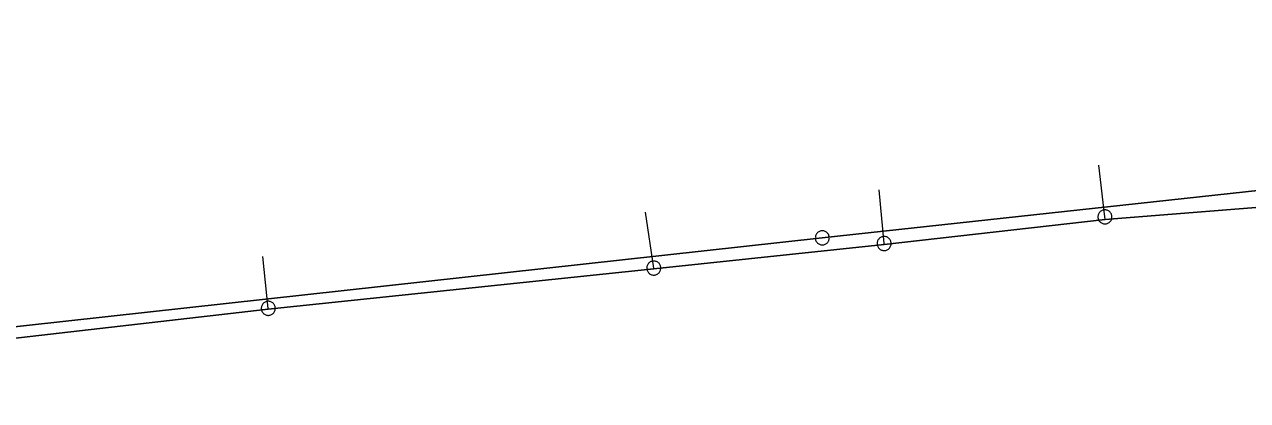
# Model space of a CAD drawing. Extents: x -741806 to -738704, y -1059275 to -1055387.
# Drawn here: x -740459.3 to -740383.1, y -1057572.5 to -1057549.1 of the extents above; entities that cross this region are included whole.
import ezdxf

# ---------------------------------------------------------------- set-up
doc = ezdxf.new("R2010")
doc.units = 0
doc.header["$LTSCALE"] = 0.4
for name, color, linetype, lineweight in [('2', 7, 'Continuous', 25), ('21', 7, 'Continuous', 13), ('3', 7, 'Continuous', 13), ('51', 7, 'Continuous', 13), ('52', 7, 'Continuous', 25)]:
    doc.layers.add(name, color=color, linetype=linetype, lineweight=lineweight)

msp = doc.modelspace()

# ---------------------------------------------------------------- linework, layer by layer
at = {"layer": '2'}
msp.add_lwpolyline([(-740283.166, -1057549.12), (-740314.092, -1057552.159), (-740363.478, -1057557.404), (-740409.581, -1057562.408), (-740464.129, -1057568.401), (-740509.967, -1057572.304)], dxfattribs=at)
at = {"layer": '21'}
for points in [[(-740391.932, -1057561.267), (-740391.954, -1057561.101), (-740392.328, -1057557.885)], [(-740405.726, -1057562.816), (-740405.728, -1057562.761), (-740406.043, -1057559.426)], [(-740420.085, -1057564.335), (-740420.092, -1057564.286), (-740420.611, -1057560.807)], [(-740444.131, -1057566.855), (-740444.134, -1057566.797), (-740444.471, -1057563.566)]]:
    msp.add_lwpolyline(points, dxfattribs=at)
at = {"layer": '3'}
msp.add_lwpolyline([(-740410.016, -1057562.454), (-740410.008, -1057562.499), (-740409.996, -1057562.543), (-740409.98, -1057562.586), (-740409.959, -1057562.626), (-740409.934, -1057562.665), (-740409.905, -1057562.701), (-740409.872, -1057562.732), (-740409.837, -1057562.762), (-740409.798, -1057562.786), (-740409.757, -1057562.806), (-740409.714, -1057562.823), (-740409.67, -1057562.835), (-740409.625, -1057562.841), (-740409.579, -1057562.844), (-740409.533, -1057562.841), (-740409.488, -1057562.834), (-740409.444, -1057562.822), (-740409.401, -1057562.806), (-740409.361, -1057562.784), (-740409.322, -1057562.759), (-740409.287, -1057562.73), (-740409.255, -1057562.699), (-740409.226, -1057562.662), (-740409.201, -1057562.624), (-740409.18, -1057562.583), (-740409.165, -1057562.54), (-740409.152, -1057562.496), (-740409.145, -1057562.45), (-740409.143, -1057562.405), (-740409.146, -1057562.359), (-740409.153, -1057562.314), (-740409.165, -1057562.27), (-740409.182, -1057562.227), (-740409.203, -1057562.186), (-740409.227, -1057562.148), (-740409.256, -1057562.112), (-740409.289, -1057562.081), (-740409.325, -1057562.051), (-740409.363, -1057562.027), (-740409.404, -1057562.007), (-740409.447, -1057561.99), (-740409.491, -1057561.978), (-740409.536, -1057561.971), (-740409.582, -1057561.969), (-740409.628, -1057561.972), (-740409.673, -1057561.979), (-740409.717, -1057561.99), (-740409.76, -1057562.007), (-740409.801, -1057562.029), (-740409.839, -1057562.054), (-740409.874, -1057562.083), (-740409.907, -1057562.115), (-740409.935, -1057562.151), (-740409.96, -1057562.189), (-740409.981, -1057562.23), (-740409.997, -1057562.273), (-740410.009, -1057562.317), (-740410.016, -1057562.363), (-740410.018, -1057562.408), (-740410.016, -1057562.453)], dxfattribs=at)
at = {"layer": '51'}
for points in [[(-740391.517, -1057561.101), (-740391.519, -1057561.056), (-740391.526, -1057561.011), (-740391.538, -1057560.966), (-740391.554, -1057560.924), (-740391.575, -1057560.883), (-740391.6, -1057560.844), (-740391.629, -1057560.809), (-740391.661, -1057560.776), (-740391.697, -1057560.748), (-740391.735, -1057560.723), (-740391.776, -1057560.702), (-740391.819, -1057560.685), (-740391.863, -1057560.673), (-740391.908, -1057560.666), (-740391.954, -1057560.664), (-740392, -1057560.666), (-740392.045, -1057560.673), (-740392.089, -1057560.685), (-740392.132, -1057560.702), (-740392.173, -1057560.723), (-740392.211, -1057560.748), (-740392.247, -1057560.776), (-740392.279, -1057560.809), (-740392.308, -1057560.844), (-740392.333, -1057560.883), (-740392.354, -1057560.924), (-740392.37, -1057560.966), (-740392.382, -1057561.011), (-740392.389, -1057561.056), (-740392.392, -1057561.102), (-740392.389, -1057561.147), (-740392.382, -1057561.192), (-740392.37, -1057561.237), (-740392.354, -1057561.279), (-740392.333, -1057561.32), (-740392.308, -1057561.359), (-740392.279, -1057561.394), (-740392.247, -1057561.427), (-740392.211, -1057561.455), (-740392.173, -1057561.48), (-740392.132, -1057561.501), (-740392.089, -1057561.518), (-740392.045, -1057561.529), (-740392, -1057561.537), (-740391.954, -1057561.539), (-740391.908, -1057561.537), (-740391.863, -1057561.529), (-740391.819, -1057561.518), (-740391.776, -1057561.501), (-740391.735, -1057561.48), (-740391.697, -1057561.455), (-740391.661, -1057561.427), (-740391.629, -1057561.394), (-740391.6, -1057561.359), (-740391.575, -1057561.32), (-740391.554, -1057561.279), (-740391.538, -1057561.237), (-740391.526, -1057561.192), (-740391.519, -1057561.147), (-740391.517, -1057561.102)], [(-740405.743, -1057562.324), (-740405.788, -1057562.327), (-740405.832, -1057562.336), (-740405.877, -1057562.35), (-740405.918, -1057562.367), (-740405.959, -1057562.39), (-740405.997, -1057562.416), (-740406.031, -1057562.446), (-740406.062, -1057562.479), (-740406.089, -1057562.516), (-740406.113, -1057562.555), (-740406.132, -1057562.597), (-740406.148, -1057562.641), (-740406.158, -1057562.685), (-740406.163, -1057562.73), (-740406.164, -1057562.776), (-740406.16, -1057562.822), (-740406.151, -1057562.867), (-740406.138, -1057562.911), (-740406.119, -1057562.953), (-740406.097, -1057562.993), (-740406.07, -1057563.03), (-740406.041, -1057563.065), (-740406.007, -1057563.096), (-740405.971, -1057563.124), (-740405.931, -1057563.147), (-740405.889, -1057563.167), (-740405.847, -1057563.181), (-740405.801, -1057563.191), (-740405.756, -1057563.197), (-740405.71, -1057563.198), (-740405.665, -1057563.194), (-740405.621, -1057563.185), (-740405.576, -1057563.171), (-740405.535, -1057563.154), (-740405.494, -1057563.131), (-740405.456, -1057563.105), (-740405.422, -1057563.075), (-740405.391, -1057563.041), (-740405.364, -1057563.004), (-740405.34, -1057562.966), (-740405.321, -1057562.924), (-740405.305, -1057562.88), (-740405.296, -1057562.836), (-740405.29, -1057562.791), (-740405.289, -1057562.745), (-740405.293, -1057562.699), (-740405.303, -1057562.654), (-740405.315, -1057562.61), (-740405.334, -1057562.568), (-740405.356, -1057562.528), (-740405.383, -1057562.491), (-740405.412, -1057562.456), (-740405.446, -1057562.425), (-740405.482, -1057562.397), (-740405.522, -1057562.374), (-740405.564, -1057562.354), (-740405.606, -1057562.34), (-740405.652, -1057562.329), (-740405.697, -1057562.324), (-740405.742, -1057562.324)], [(-740419.657, -1057564.24), (-740419.664, -1057564.196), (-740419.675, -1057564.152), (-740419.692, -1057564.108), (-740419.712, -1057564.068), (-740419.737, -1057564.03), (-740419.766, -1057563.994), (-740419.799, -1057563.962), (-740419.834, -1057563.932), (-740419.873, -1057563.908), (-740419.913, -1057563.887), (-740419.956, -1057563.871), (-740420.001, -1057563.858), (-740420.046, -1057563.851), (-740420.091, -1057563.849), (-740420.137, -1057563.851), (-740420.183, -1057563.858), (-740420.227, -1057563.87), (-740420.269, -1057563.886), (-740420.31, -1057563.908), (-740420.349, -1057563.933), (-740420.384, -1057563.962), (-740420.417, -1057563.993), (-740420.445, -1057564.029), (-740420.47, -1057564.067), (-740420.491, -1057564.109), (-740420.508, -1057564.152), (-740420.519, -1057564.195), (-740420.526, -1057564.241), (-740420.529, -1057564.287), (-740420.527, -1057564.333), (-740420.519, -1057564.377), (-740420.508, -1057564.421), (-740420.491, -1057564.465), (-740420.471, -1057564.505), (-740420.446, -1057564.543), (-740420.417, -1057564.579), (-740420.384, -1057564.611), (-740420.349, -1057564.641), (-740420.31, -1057564.665), (-740420.27, -1057564.686), (-740420.227, -1057564.702), (-740420.182, -1057564.715), (-740420.137, -1057564.721), (-740420.092, -1057564.724), (-740420.046, -1057564.722), (-740420, -1057564.715), (-740419.956, -1057564.702), (-740419.914, -1057564.687), (-740419.873, -1057564.665), (-740419.834, -1057564.64), (-740419.799, -1057564.611), (-740419.766, -1057564.58), (-740419.738, -1057564.544), (-740419.712, -1057564.506), (-740419.692, -1057564.464), (-740419.675, -1057564.421), (-740419.664, -1057564.378), (-740419.656, -1057564.332), (-740419.654, -1057564.286), (-740419.657, -1057564.241)], [(-740444.148, -1057566.36), (-740444.193, -1057566.363), (-740444.238, -1057566.372), (-740444.282, -1057566.385), (-740444.324, -1057566.403), (-740444.364, -1057566.425), (-740444.402, -1057566.452), (-740444.436, -1057566.482), (-740444.468, -1057566.515), (-740444.495, -1057566.552), (-740444.518, -1057566.591), (-740444.538, -1057566.632), (-740444.553, -1057566.676), (-740444.564, -1057566.72), (-740444.569, -1057566.766), (-740444.57, -1057566.812), (-740444.566, -1057566.857), (-740444.558, -1057566.902), (-740444.544, -1057566.946), (-740444.526, -1057566.988), (-740444.503, -1057567.028), (-740444.477, -1057567.065), (-740444.448, -1057567.101), (-740444.414, -1057567.131), (-740444.378, -1057567.159), (-740444.338, -1057567.183), (-740444.296, -1057567.202), (-740444.254, -1057567.217), (-740444.208, -1057567.227), (-740444.163, -1057567.233), (-740444.117, -1057567.234), (-740444.072, -1057567.23), (-740444.027, -1057567.221), (-740443.983, -1057567.208), (-740443.941, -1057567.19), (-740443.901, -1057567.168), (-740443.863, -1057567.141), (-740443.829, -1057567.111), (-740443.797, -1057567.078), (-740443.77, -1057567.041), (-740443.747, -1057567.002), (-740443.727, -1057566.961), (-740443.712, -1057566.917), (-740443.702, -1057566.873), (-740443.696, -1057566.827), (-740443.695, -1057566.781), (-740443.699, -1057566.735), (-740443.708, -1057566.691), (-740443.721, -1057566.647), (-740443.739, -1057566.605), (-740443.762, -1057566.565), (-740443.788, -1057566.527), (-740443.817, -1057566.492), (-740443.851, -1057566.462), (-740443.887, -1057566.434), (-740443.927, -1057566.41), (-740443.969, -1057566.391), (-740444.011, -1057566.376), (-740444.057, -1057566.366), (-740444.102, -1057566.36), (-740444.147, -1057566.36)]]:
    msp.add_lwpolyline(points, dxfattribs=at)
at = {"layer": '52'}
msp.add_lwpolyline([(-740501.975, -1057565.431), (-740498.884, -1057570.244), (-740497.519, -1057572.537), (-740481.265, -1057571.105), (-740444.131, -1057566.855), (-740420.085, -1057564.335), (-740405.726, -1057562.816), (-740391.932, -1057561.267), (-740379.41, -1057560.259), (-740347.938, -1057556.495), (-740327.93, -1057554.585), (-740327.193, -1057554.446), (-740306.52, -1057552.313), (-740284.403, -1057550.291), (-740281.57, -1057549.571)], dxfattribs=at)

doc.saveas('drawing.dxf')
